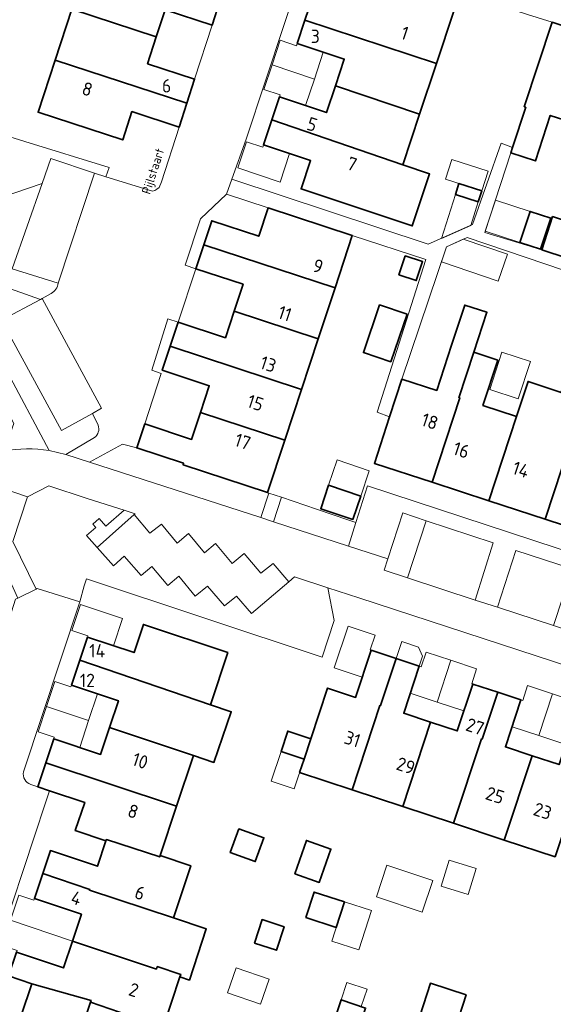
# Model space of a CAD drawing. Header units: metres. Extents: x 149984 to 156489, y 469398 to 478068.
# Tile 264 of 656: x 153396 to 153450, y 472617 to 472717. Entities that reach past the tile are written whole.
import ezdxf
from ezdxf.enums import TextEntityAlignment as Align

# ---------------------------------------------------------------- set-up
doc = ezdxf.new("R2010")
doc.units = ezdxf.units.M
doc.header["$LTSCALE"] = 0.75
for name, color, linetype, lineweight in [('B-WE-GR-BEPLANTING_CULTUUR_HEESTERS-GV', 252, 'Continuous', 18), ('B-WE-OG-BEBOUWING-GV', 6, 'Continuous', 35), ('B-WE-OG-BEBOUWING-T18', 1, 'Continuous', 18), ('B-WE-OG-BEBOUWING_LUIFEL-GV', 6, 'Continuous', 18), ('B-WE-OG-BEBOUWING_OVERBOUWING-GV', 6, 'Continuous', 18), ('B-WE-OG-TERREIN_BEGROEID-GV', 252, 'Continuous', 18), ('B-WE-OG-TERREIN_ERF-GV', 252, 'Continuous', 18), ('B-WE-OG-TOPOGRAFIE-T18', 7, 'Continuous', 18), ('B-WE-VH-OPENVERHARDING_BETONSTRAATSTEEN-GV', 252, 'Continuous', 18), ('B-WE-VH-OPENVERHARDING_STRAATBAKSTEEN-GV', 252, 'Continuous', 18), ('B-WE-VH-OPENVERHARDING_TEGEL-GV', 252, 'Continuous', 18)]:
    doc.layers.add(name, color=color, linetype=linetype, lineweight=lineweight)
doc.styles.add('NLCS-ISO-M500-T18', font='NLCS-ISO.ttf', dxfattribs={"height": 0.9})
doc.styles.add('NLCS-ISO-M750-T18', font='NLCS-ISO.ttf', dxfattribs={"height": 1.35})

msp = doc.modelspace()

# ---------------------------------------------------------------- linework, layer by layer
at = {"layer": 'B-WE-GR-BEPLANTING_CULTUUR_HEESTERS-GV', "flags": 128}
for points in [[(153398.428, 472700.126), (153399.316, 472702.661), (153403.738, 472701.169), (153404.863, 472700.822), (153405.217, 472701.76), (153396.692, 472704.391), (153388.991, 472706.768), (153387.919, 472703.55), (153385.948, 472697.91), (153386.874, 472696.2)], [(153420.491, 472666.428), (153421.318, 472668.91), (153421.193, 472668.952), (153412.663, 472671.758), (153412.713, 472671.91), (153407.992, 472673.463), (153406.539, 472673.857), (153403.217, 472672.023)], [(153427.275, 472659.33), (153423.887, 472660.445), (153423.32, 472659.944), (153419.551, 472656.753), (153418.045, 472658.499), (153416.842, 472657.539), (153415.128, 472659.514), (153413.89, 472658.518), (153412.241, 472660.506), (153411.134, 472659.594), (153409.512, 472661.507), (153408.423, 472660.588), (153406.72, 472662.528), (153405.626, 472661.557), (153403.979, 472663.425), (153402.918, 472664.624), (153403.846, 472665.446), (153403.547, 472665.783), (153404.182, 472666.346), (153404.878, 472665.56), (153406.702, 472667.174), (153402.982, 472668.358), (153399.112, 472669.64), (153396.976, 472668.536), (153395.472, 472664.004), (153397.852, 472659.224), (153397.934, 472659.262), (153402.241, 472657.927), (153402.674, 472659.543), (153402.911, 472660.256), (153426.686, 472652.336), (153427.911, 472656.033)], [(153430.091, 472665.935), (153429.385, 472666.175), (153426.112, 472667.284), (153422.591, 472668.478), (153421.769, 472666.014), (153429.337, 472663.562)], [(153435.297, 472660.349), (153437.193, 472666.114), (153434.818, 472666.895), (153433.335, 472662.278), (153432.964, 472661.124)]]:
    msp.add_lwpolyline(points, close=True, dxfattribs=at)
for points in [[(153403.508, 472676.927), (153400.406, 472675.211), (153394.343, 472686.366), (153398.272, 472688.448), (153390.571, 472691.169), (153390.184, 472690.028), (153399.158, 472673.213), (153400.825, 472672.793), (153403.711, 472674.51)], [(153404.098, 472675.747), (153403.508, 472676.927)]]:
    msp.add_lwpolyline(points, dxfattribs=at)
at = {"layer": 'B-WE-GR-BEPLANTING_CULTUUR_HEESTERS-GV'}
msp.add_lwpolyline([(153403.711, 472674.51, 0.330418), (153404.098, 472675.747)], format="xyb", dxfattribs=at)
at = {"layer": 'B-WE-OG-BEBOUWING-GV', "flags": 128}
for points in [[(153415.594, 472716.128), (153416.377, 472718.543), (153403.1, 472722.872), (153401.426, 472717.739), (153409.955, 472714.946), (153410.838, 472717.669)], [(153424.961, 472716.639), (153438.22, 472712.244), (153439.984, 472717.545), (153431.473, 472720.377), (153430.526, 472717.531), (153425.782, 472719.109)], [(153413.036, 472708.24), (153413.828, 472710.684), (153409.072, 472712.225), (153409.955, 472714.946), (153401.426, 472717.739), (153399.751, 472712.604)], [(153424.961, 472716.639), (153424.173, 472714.27), (153428.922, 472712.692), (153428.022, 472709.985), (153436.522, 472707.142), (153438.22, 472712.244)], [(153455.852, 472714.468), (153449.886, 472716.406), (153447.075, 472707.89), (153447.227, 472707.841), (153445.914, 472703.787), (153445.733, 472703.227), (153448.215, 472702.423), (153449.704, 472707.017), (153453.081, 472705.922)], [(153399.751, 472712.604), (153398.03, 472707.329), (153406.576, 472704.541), (153407.506, 472707.393), (153412.259, 472705.843), (153413.036, 472708.24)], [(153428.022, 472709.985), (153427.129, 472707.3), (153422.385, 472708.877), (153421.612, 472706.552), (153434.82, 472702.031), (153436.522, 472707.142)], [(153434.82, 472702.031), (153421.612, 472706.552), (153420.776, 472704.038), (153425.52, 472702.46), (153424.57, 472699.604), (153435.787, 472695.871), (153437.528, 472701.104)], [(153442.802, 472699.418), (153440.495, 472700.155), (153440.137, 472699.033), (153442.444, 472698.296)], [(153427.991, 472689.6), (153429.73, 472694.882), (153421.239, 472697.677), (153420.298, 472694.818), (153415.549, 472696.381), (153414.751, 472693.96)], [(153446.639, 472694.202), (153448.727, 472693.518), (153449.752, 472696.648), (153447.664, 472697.332)], [(153451.426, 472692.619), (153452.502, 472695.986), (153449.936, 472696.805), (153448.86, 472693.438)], [(153427.991, 472689.6), (153414.751, 472693.96), (153413.952, 472691.538), (153418.71, 472689.97), (153417.82, 472687.27), (153426.304, 472684.477)], [(153435.058, 472692.837), (153434.431, 472690.934), (153436.193, 472690.353), (153436.82, 472692.256)], [(153433.635, 472682.139), (153435.262, 472686.957), (153432.486, 472687.895), (153430.859, 472683.076)], [(153434.743, 472680.411), (153433.491, 472676.585), (153431.96, 472671.905), (153437.802, 472669.993), (153440.588, 472678.499), (153440.493, 472678.53), (153441.991, 472683.111), (153443.31, 472687.146), (153441.077, 472687.877), (153439.757, 472683.841), (153438.259, 472679.261)], [(153412.158, 472686.143), (153411.361, 472683.722), (153424.619, 472679.357), (153426.304, 472684.477), (153417.82, 472687.27), (153416.93, 472684.57)], [(153414.411, 472677.033), (153422.93, 472674.228), (153424.619, 472679.357), (153411.361, 472683.722), (153410.563, 472681.3), (153415.302, 472679.739)], [(153443.507, 472668.126), (153446.304, 472676.64), (153442.919, 472677.747), (153444.414, 472682.318), (153441.991, 472683.111), (153440.493, 472678.53), (153440.588, 472678.499), (153437.802, 472669.993)], [(153446.304, 472676.64), (153443.507, 472668.126), (153449.208, 472666.26), (153453.494, 472679.354), (153451.165, 472680.115), (153450.821, 472679.062), (153447.462, 472680.165)], [(153449.208, 472666.26), (153455.053, 472664.347), (153457.837, 472672.853), (153454.321, 472674.003), (153455.822, 472678.593), (153453.494, 472679.354)], [(153422.93, 472674.228), (153414.411, 472677.033), (153413.519, 472674.326), (153408.79, 472675.884), (153407.992, 472673.463), (153412.713, 472671.91), (153412.663, 472671.758), (153421.193, 472668.952)], [(153429.789, 472666.233), (153430.585, 472668.601), (153427.338, 472669.692), (153426.543, 472667.323)], [(153415.419, 472647.552), (153417.173, 472652.818), (153408.661, 472655.653), (153407.72, 472652.817), (153403.024, 472654.382), (153402.243, 472652.038)], [(153432.526, 472647.478), (153432.584, 472647.469), (153434.152, 472652.206), (153431.637, 472653.038), (153430.066, 472648.292), (153427.238, 472649.228), (153425.545, 472644.115), (153424.866, 472642.065), (153424.422, 472640.723), (153429.71, 472638.972)], [(153402.243, 472652.038), (153401.406, 472649.526), (153406.14, 472647.949), (153405.239, 472645.246), (153413.71, 472642.423), (153415.775, 472641.735), (153417.513, 472646.839), (153415.419, 472647.552)], [(153434.835, 472637.276), (153437.626, 472645.801), (153434.92, 472646.696), (153436.487, 472651.433), (153434.152, 472652.206), (153432.584, 472647.469), (153432.526, 472647.478), (153429.71, 472638.972)], [(153437.626, 472645.801), (153434.835, 472637.276), (153439.935, 472635.587), (153442.755, 472644.104), (153442.847, 472644.074), (153444.411, 472648.802), (153441.895, 472649.634), (153440.331, 472644.906)], [(153442.755, 472644.104), (153439.935, 472635.587), (153445.06, 472633.89), (153447.885, 472642.399), (153445.179, 472643.293), (153446.745, 472648.03), (153444.411, 472648.802), (153442.847, 472644.074)], [(153450.195, 472632.19), (153454.586, 472645.419), (153452.866, 472645.987), (153452.15, 472646.223), (153450.591, 472641.504), (153447.885, 472642.399), (153445.06, 472633.89)], [(153398.807, 472641.693), (153412.005, 472637.307), (153413.71, 472642.423), (153405.239, 472645.246), (153404.338, 472642.542), (153399.614, 472644.116)], [(153424.866, 472642.065), (153425.545, 472644.115), (153423.22, 472644.885), (153422.541, 472642.835)], [(153410.346, 472632.326), (153412.005, 472637.307), (153398.807, 472641.693), (153397.999, 472639.269), (153399.184, 472638.874), (153402.732, 472637.691), (153401.783, 472634.846), (153404.875, 472633.814), (153404.919, 472633.947), (153410.302, 472632.193)], [(153418.288, 472635.038), (153417.42, 472632.625), (153419.946, 472631.716), (153420.814, 472634.129)], [(153403.241, 472628.919), (153403.209, 472628.824), (153411.684, 472626.03), (153413.438, 472631.296), (153410.346, 472632.326), (153410.302, 472632.193), (153404.919, 472633.947), (153404.875, 472633.814), (153404.017, 472631.244), (153399.275, 472632.828), (153398.498, 472630.503)], [(153423.93, 472630.488), (153426.396, 472629.624), (153427.575, 472632.986), (153425.109, 472633.851)], [(153409.966, 472620.872), (153410.05, 472621.123), (153412.422, 472620.333), (153412.341, 472620.089), (153413.302, 472619.772), (153415.004, 472624.935), (153411.684, 472626.03), (153403.209, 472628.824), (153403.241, 472628.919), (153398.498, 472630.503), (153397.659, 472627.991), (153402.401, 472626.406), (153401.498, 472623.703)], [(153428.953, 472627.65), (153425.88, 472628.648), (153425.048, 472626.085), (153428.121, 472625.087)], [(153419.858, 472623.501), (153422.083, 472622.775), (153422.855, 472625.143), (153420.63, 472625.868)], [(153403.383, 472617.696), (153403.322, 472617.527), (153406.234, 472616.511), (153408.908, 472615.578), (153410.637, 472614.975), (153412.341, 472620.089), (153412.422, 472620.333), (153410.05, 472621.123), (153409.966, 472620.872), (153401.498, 472623.703), (153400.594, 472621), (153395.852, 472622.585), (153395.047, 472620.177), (153397.388, 472619.394)], [(153396.316, 472616.19), (153402.273, 472614.391), (153403.322, 472617.527), (153403.383, 472617.696), (153397.388, 472619.394)], [(153441.224, 472618.285), (153437.61, 472619.445), (153435.44, 472612.686), (153436.798, 472612.25), (153439.048, 472611.507)], [(153402.273, 472614.391), (153401.296, 472611.471), (153404.225, 472610.505), (153406.234, 472616.511), (153403.322, 472617.527)], [(153426.334, 472610.634), (153426.217, 472610.283), (153423.498, 472602.109), (153423.743, 472602.028), (153424.003, 472600.869), (153425.987, 472600.213), (153426.886, 472600.991), (153429.162, 472600.24), (153431.971, 472608.748), (153428.66, 472609.841), (153430.218, 472614.416), (153431.078, 472616.943), (153428.595, 472617.788), (153427.757, 472615.254), (153426.24, 472610.666)]]:
    msp.add_lwpolyline(points, close=True, dxfattribs=at)
at = {"layer": 'B-WE-OG-BEBOUWING_LUIFEL-GV', "flags": 128}
for points in [[(153424.173, 472714.27), (153424.1, 472714.049), (153422.458, 472714.594), (153421.632, 472712.108), (153425.909, 472710.687), (153426.808, 472713.394)], [(153425.909, 472710.687), (153421.632, 472712.108), (153420.806, 472709.622), (153422.451, 472709.076), (153422.385, 472708.877), (153425.017, 472708.002)], [(153420.776, 472704.038), (153420.702, 472703.817), (153419.061, 472704.363), (153418.18, 472701.713), (153422.456, 472700.29), (153423.411, 472703.162)], [(153442.444, 472698.296), (153440.137, 472699.033), (153438.723, 472694.605), (153441.681, 472695.909)], [(153446.639, 472694.202), (153447.664, 472697.332), (153444.177, 472698.473), (153443.153, 472695.343)], [(153427.338, 472669.692), (153430.584, 472668.602), (153431.445, 472671.164), (153428.199, 472672.254)], [(153403.024, 472654.382), (153405.647, 472653.508), (153406.557, 472656.236), (153402.306, 472657.653), (153401.434, 472655.037), (153403.062, 472654.495)], [(153431.637, 472653.038), (153431.528, 472653.074), (153432.025, 472654.574), (153429.306, 472655.474), (153427.91, 472651.258), (153430.738, 472650.322)], [(153434.152, 472652.206), (153436.487, 472651.433), (153436.822, 472652.445), (153436.422, 472653.353), (153434.719, 472653.918)], [(153439.689, 472652.039), (153437.192, 472652.865), (153436.695, 472651.364), (153436.487, 472651.433), (153435.589, 472648.718), (153438.295, 472647.823)], [(153439.689, 472652.039), (153438.295, 472647.823), (153441, 472646.928), (153441.895, 472649.633), (153441.779, 472649.671), (153442.279, 472651.182)], [(153401.406, 472649.526), (153401.344, 472649.341), (153399.717, 472649.883), (153398.879, 472647.365), (153403.129, 472645.949), (153404.03, 472648.652)], [(153449.95, 472648.646), (153447.423, 472649.482), (153446.924, 472647.971), (153446.745, 472648.03), (153445.85, 472645.324), (153448.556, 472644.43)], [(153449.95, 472648.646), (153448.556, 472644.43), (153451.262, 472643.535), (153452.15, 472646.223), (153452.043, 472646.258), (153452.548, 472647.788)], [(153403.129, 472645.949), (153398.879, 472647.365), (153398.026, 472644.805), (153399.662, 472644.26), (153399.614, 472644.116), (153402.228, 472643.245)], [(153424.866, 472642.065), (153422.541, 472642.835), (153421.55, 472639.84), (153423.875, 472639.07)], [(153397.659, 472627.991), (153397.604, 472627.825), (153396.085, 472628.333), (153395.237, 472625.794), (153399.424, 472624.396), (153401.498, 472623.703), (153402.401, 472626.406)], [(153428.953, 472627.65), (153427.671, 472623.703), (153430.379, 472622.823), (153431.661, 472626.77)], [(153395.237, 472625.794), (153394.39, 472623.26), (153395.908, 472622.753), (153395.852, 472622.585), (153400.594, 472621), (153401.498, 472623.703), (153399.424, 472624.396)], [(153428.595, 472617.788), (153430.637, 472617.093), (153431.23, 472618.833), (153429.187, 472619.528)]]:
    msp.add_lwpolyline(points, close=True, dxfattribs=at)
at = {"layer": 'B-WE-OG-BEBOUWING_OVERBOUWING-GV', "flags": 128}
for points in [[(153439.132, 472700.59), (153442.802, 472699.418), (153443.435, 472701.4), (153439.765, 472702.572)], [(153438.74, 472692.227), (153444.461, 472690.292), (153445.379, 472693.007), (153440.919, 472694.516), (153439.254, 472693.747)], [(153447.7, 472682.193), (153444.838, 472683.129), (153443.6, 472679.342), (153446.462, 472678.406)], [(153436.787, 472626.62), (153437.856, 472629.817), (153433.229, 472631.365), (153432.16, 472628.168)], [(153438.693, 472629.246), (153441.433, 472628.402), (153442.239, 472631.023), (153439.5, 472631.867)], [(153420.486, 472617.328), (153421.35, 472619.869), (153418.011, 472621.005), (153417.147, 472618.464)]]:
    msp.add_lwpolyline(points, close=True, dxfattribs=at)
at = {"layer": 'B-WE-OG-TERREIN_BEGROEID-GV', "flags": 128}
msp.add_lwpolyline([(153395.414, 472691.525), (153398.428, 472700.126), (153386.874, 472696.2), (153388.103, 472693.933)], close=True, dxfattribs=at)
at = {"layer": 'B-WE-OG-TERREIN_ERF-GV', "flags": 128}
for points in [[(153417.585, 472700.577), (153437.383, 472694.015), (153441.873, 472695.993), (153444.76, 472704.225), (153445.914, 472703.787), (153447.227, 472707.841), (153447.075, 472707.89), (153449.886, 472716.406), (153447.425, 472717.206), (153425.558, 472724.314), (153424.78, 472722.01), (153419.04, 472704.62)], [(153436.522, 472707.142), (153434.82, 472702.031), (153437.528, 472701.104), (153435.787, 472695.871), (153424.57, 472699.604), (153425.52, 472702.46), (153420.776, 472704.038), (153421.612, 472706.552), (153422.385, 472708.877), (153427.129, 472707.3), (153428.022, 472709.985), (153428.922, 472712.692), (153424.173, 472714.27), (153424.961, 472716.639), (153425.782, 472719.109), (153430.526, 472717.531), (153431.473, 472720.377), (153439.984, 472717.545), (153438.22, 472712.244)], [(153415.594, 472716.128), (153410.838, 472717.669), (153409.955, 472714.946), (153409.072, 472712.225), (153413.828, 472710.684)], [(153442.802, 472699.418), (153442.444, 472698.296), (153440.137, 472699.033), (153440.495, 472700.155)], [(153421.239, 472697.677), (153417.038, 472699.058), (153414.42, 472696.57), (153412.877, 472691.892), (153413.952, 472691.538), (153414.751, 472693.96), (153415.549, 472696.381), (153420.298, 472694.818)], [(153446.639, 472694.202), (153447.664, 472697.332), (153449.752, 472696.648), (153448.727, 472693.518)], [(153435.058, 472692.837), (153436.82, 472692.256), (153436.193, 472690.353), (153434.431, 472690.934)], [(153413.952, 472691.538), (153412.158, 472686.143), (153416.93, 472684.57), (153417.82, 472687.27), (153418.71, 472689.97)], [(153433.635, 472682.139), (153430.859, 472683.076), (153432.486, 472687.895), (153435.262, 472686.957)], [(153411.361, 472683.722), (153412.158, 472686.143), (153411.126, 472686.483), (153409.5, 472681.31), (153410.458, 472680.98), (153408.79, 472675.884), (153413.519, 472674.326), (153414.411, 472677.033), (153415.302, 472679.739), (153410.563, 472681.3)], [(153429.789, 472666.233), (153426.543, 472667.323), (153427.338, 472669.692), (153430.585, 472668.601)], [(153399.184, 472638.874), (153399.178, 472638.856), (153398.777, 472637.649), (153393.19, 472620.82), (153395.047, 472620.177), (153395.852, 472622.585), (153400.594, 472621), (153401.498, 472623.703), (153402.401, 472626.406), (153397.659, 472627.991), (153398.498, 472630.503), (153399.275, 472632.828), (153404.017, 472631.244), (153404.875, 472633.814), (153401.783, 472634.846), (153402.732, 472637.691)], [(153418.288, 472635.038), (153420.814, 472634.129), (153419.946, 472631.716), (153417.42, 472632.625)], [(153423.93, 472630.488), (153425.109, 472633.851), (153427.575, 472632.986), (153426.396, 472629.624)], [(153428.953, 472627.65), (153428.121, 472625.087), (153425.048, 472626.085), (153425.88, 472628.648)], [(153419.858, 472623.501), (153420.63, 472625.868), (153422.855, 472625.143), (153422.083, 472622.775)]]:
    msp.add_lwpolyline(points, close=True, dxfattribs=at)
for points in [[(153388.991, 472706.768), (153396.692, 472704.391), (153405.217, 472701.76), (153404.863, 472700.822), (153409.57, 472699.37), (153409.8, 472699.43), (153410.02, 472699.56), (153410.25, 472699.75), (153410.47, 472700.3), (153412.259, 472705.843), (153407.506, 472707.393), (153406.576, 472704.541), (153398.03, 472707.329), (153399.751, 472712.604), (153401.426, 472717.739)], [(153447.425, 472717.206), (153449.886, 472716.406), (153455.852, 472714.468)], [(153453.081, 472705.922), (153449.704, 472707.017), (153448.215, 472702.423), (153445.733, 472703.227), (153443.103, 472695.191), (153448.86, 472693.438), (153449.936, 472696.805), (153452.502, 472695.986)], [(153455.053, 472664.347), (153449.208, 472666.26), (153443.507, 472668.126), (153437.802, 472669.993), (153431.96, 472671.905), (153433.491, 472676.585), (153432.251, 472677.069), (153437.169, 472692.464), (153429.73, 472694.882), (153427.991, 472689.6), (153426.304, 472684.477), (153424.619, 472679.357), (153422.93, 472674.228), (153421.193, 472668.952), (153421.318, 472668.91), (153422.591, 472668.478), (153426.112, 472667.284), (153429.385, 472666.175), (153430.091, 472665.935), (153431.264, 472669.628), (153455.212, 472661.752)], [(153457.002, 472689.364), (153441.338, 472694.71), (153439.254, 472693.747), (153434.743, 472680.411), (153438.259, 472679.261), (153439.757, 472683.841), (153441.077, 472687.877), (153443.31, 472687.146), (153441.991, 472683.111), (153444.414, 472682.318), (153442.919, 472677.747), (153446.304, 472676.64), (153447.462, 472680.165), (153450.821, 472679.062)], [(153471.529, 472644.867), (153430.387, 472658.33), (153427.275, 472659.33), (153427.911, 472656.033), (153426.686, 472652.336), (153402.911, 472660.256), (153402.674, 472659.543), (153402.241, 472657.927), (153396.558, 472640.772)], [(153397.283, 472639.514), (153397.999, 472639.269), (153398.807, 472641.693), (153399.614, 472644.116), (153404.338, 472642.542), (153405.239, 472645.246), (153406.14, 472647.949), (153401.406, 472649.526), (153402.243, 472652.038), (153403.024, 472654.382), (153407.72, 472652.817), (153408.661, 472655.653), (153417.173, 472652.818), (153415.419, 472647.552), (153417.513, 472646.839), (153415.775, 472641.735), (153413.71, 472642.423), (153412.005, 472637.307), (153410.346, 472632.326), (153413.438, 472631.296), (153411.684, 472626.03), (153415.004, 472624.935), (153413.302, 472619.772), (153412.341, 472620.089), (153410.637, 472614.975)], [(153450.195, 472632.19), (153445.06, 472633.89), (153439.935, 472635.587), (153434.835, 472637.276), (153429.71, 472638.972), (153424.422, 472640.723), (153424.866, 472642.065), (153422.541, 472642.835), (153423.22, 472644.885), (153425.545, 472644.115), (153427.238, 472649.228), (153430.066, 472648.292), (153431.637, 472653.038), (153434.152, 472652.206), (153436.487, 472651.433), (153434.92, 472646.696), (153437.626, 472645.801), (153440.331, 472644.906), (153441.895, 472649.634), (153444.411, 472648.802), (153446.745, 472648.03), (153445.179, 472643.293), (153447.885, 472642.399), (153450.591, 472641.504)], [(153435.44, 472612.686), (153437.61, 472619.445), (153441.224, 472618.285), (153439.048, 472611.507)], [(153427.757, 472615.254), (153428.595, 472617.788), (153431.078, 472616.943)]]:
    msp.add_lwpolyline(points, dxfattribs=at)
at = {"layer": 'B-WE-OG-TERREIN_ERF-GV'}
msp.add_lwpolyline([(153396.558, 472640.772, 0.378864), (153397.283, 472639.514)], format="xyb", dxfattribs=at)
at = {"layer": 'B-WE-VH-OPENVERHARDING_BETONSTRAATSTEEN-GV', "flags": 128}
for points in [[(153400.06, 472690.092), (153403.738, 472701.169), (153399.316, 472702.661), (153398.428, 472700.126), (153395.414, 472691.525)], [(153398.272, 472688.448), (153394.343, 472686.366), (153400.406, 472675.211), (153403.508, 472676.927), (153404.419, 472677.469), (153398.443, 472688.54)], [(153395.974, 472658.305), (153397.852, 472659.224), (153395.472, 472664.004), (153396.976, 472668.536), (153394.303, 472669.427), (153390.016, 472667.285), (153389.266, 472664.98), (153393.561, 472663.592)], [(153407.732, 472666.746), (153403.979, 472663.425), (153405.626, 472661.557), (153406.72, 472662.528), (153408.423, 472660.588), (153409.512, 472661.507), (153411.134, 472659.594), (153412.241, 472660.506), (153413.89, 472658.518), (153415.128, 472659.514), (153416.842, 472657.539), (153418.045, 472658.499), (153419.551, 472656.753), (153423.32, 472659.944), (153421.736, 472661.802), (153420.521, 472660.81), (153418.824, 472662.794), (153417.599, 472661.8), (153415.943, 472663.827), (153414.806, 472662.873), (153413.212, 472664.817), (153412.075, 472663.867), (153410.468, 472665.777), (153409.318, 472664.859)], [(153437.193, 472666.114), (153435.297, 472660.349), (153442.116, 472658.085), (153443.962, 472663.888)], [(153450.025, 472655.528), (153451.913, 472661.247), (153446.222, 472663.126), (153444.371, 472657.393)]]:
    msp.add_lwpolyline(points, close=True, dxfattribs=at)
for points in [[(153400.06, 472690.092), (153395.414, 472691.525), (153388.103, 472693.933), (153386.874, 472696.2), (153385.948, 472697.91), (153383.969, 472701.562), (153382.334, 472700.584), (153384.163, 472697.179), (153385.22, 472695.212), (153389.075, 472688.035), (153389.937, 472686.43), (153395.578, 472675.929), (153394.944, 472674.144), (153394.59, 472673.149)], [(153399.158, 472673.213), (153390.184, 472690.028), (153390.571, 472691.169), (153398.272, 472688.448), (153398.443, 472688.54), (153399.361, 472689.036)]]:
    msp.add_lwpolyline(points, dxfattribs=at)
at = {"layer": 'B-WE-VH-OPENVERHARDING_BETONSTRAATSTEEN-GV'}
for points in [[(153399.361, 472689.036, 0.222732), (153400.06, 472690.092)], [(153394.59, 472673.149, -0.077055), (153399.158, 472673.213)]]:
    msp.add_lwpolyline(points, format="xyb", dxfattribs=at)
at = {"layer": 'B-WE-VH-OPENVERHARDING_STRAATBAKSTEEN-GV', "flags": 128}
for points in [[(153403.711, 472674.51), (153400.825, 472672.793), (153403.217, 472672.023), (153406.539, 472673.857), (153407.992, 472673.463), (153408.79, 472675.884), (153410.458, 472680.98), (153409.5, 472681.31), (153411.126, 472686.483), (153412.158, 472686.143), (153413.952, 472691.538), (153412.877, 472691.892), (153414.42, 472696.57), (153417.038, 472699.058), (153417.585, 472700.577), (153419.04, 472704.62), (153424.78, 472722.01)], [(153416.377, 472718.543), (153415.594, 472716.128), (153413.828, 472710.684), (153413.036, 472708.24), (153412.259, 472705.843), (153410.47, 472700.3), (153410.25, 472699.75), (153410.02, 472699.56), (153409.8, 472699.43), (153409.57, 472699.37), (153404.863, 472700.822), (153403.738, 472701.169), (153400.06, 472690.092)], [(153399.361, 472689.036), (153398.443, 472688.54), (153404.419, 472677.469), (153403.508, 472676.927), (153404.098, 472675.747)], [(153463.265, 472651.282), (153457.319, 472653.173), (153455.853, 472653.639), (153452.624, 472654.671), (153450.025, 472655.528), (153444.371, 472657.393), (153442.116, 472658.085), (153435.297, 472660.349), (153432.964, 472661.124), (153433.335, 472662.278), (153429.337, 472663.562), (153421.769, 472666.014), (153420.491, 472666.428), (153403.217, 472672.023), (153400.825, 472672.793), (153399.158, 472673.213)], [(153394.303, 472669.427), (153396.976, 472668.536), (153399.112, 472669.64), (153402.982, 472668.358), (153406.702, 472667.174), (153407.817, 472666.819), (153407.732, 472666.746), (153409.318, 472664.859), (153410.468, 472665.777), (153412.075, 472663.867), (153413.212, 472664.817), (153414.806, 472662.873), (153415.943, 472663.827), (153417.599, 472661.8), (153418.824, 472662.794), (153420.521, 472660.81), (153421.736, 472661.802), (153423.32, 472659.944), (153423.887, 472660.445), (153427.275, 472659.33), (153430.387, 472658.33), (153471.529, 472644.867)], [(153396.558, 472640.772), (153402.241, 472657.927), (153397.934, 472659.262), (153397.852, 472659.224), (153395.974, 472658.305), (153395.749, 472658.187), (153394.971, 472655.741), (153393.642, 472655.039), (153392.23, 472655.475), (153389.51, 472656.394), (153387.06, 472655.182), (153384.971, 472648.869), (153386.294, 472646.47), (153390.846, 472644.962), (153391.947, 472644.598)], [(153396.316, 472616.19), (153397.388, 472619.394), (153395.047, 472620.177), (153393.19, 472620.82), (153398.777, 472637.649), (153399.178, 472638.856), (153399.184, 472638.874), (153397.999, 472639.269), (153397.283, 472639.514)]]:
    msp.add_lwpolyline(points, dxfattribs=at)
at = {"layer": 'B-WE-VH-OPENVERHARDING_STRAATBAKSTEEN-GV'}
for points in [[(153400.06, 472690.092, -0.222732), (153399.361, 472689.036)], [(153404.098, 472675.747, -0.330418), (153403.711, 472674.51)], [(153399.158, 472673.213, 0.077055), (153394.59, 472673.149)], [(153397.283, 472639.514, -0.378864), (153396.558, 472640.772)]]:
    msp.add_lwpolyline(points, format="xyb", dxfattribs=at)
at = {"layer": 'B-WE-VH-OPENVERHARDING_STRAATBAKSTEEN-GV', "flags": 128}
msp.add_lwpolyline([(153455.212, 472661.752), (153431.264, 472669.628), (153430.091, 472665.935), (153429.337, 472663.562), (153433.335, 472662.278), (153434.818, 472666.895), (153437.193, 472666.114), (153443.962, 472663.888), (153442.116, 472658.085), (153444.371, 472657.393), (153446.222, 472663.126), (153451.913, 472661.247), (153454.495, 472660.394), (153452.624, 472654.671), (153455.853, 472653.639), (153455.091, 472655.484), (153457, 472661.164)], close=True, dxfattribs=at)
at = {"layer": 'B-WE-VH-OPENVERHARDING_TEGEL-GV', "flags": 128}
for points in [[(153445.914, 472703.787), (153444.76, 472704.225), (153441.873, 472695.993), (153437.383, 472694.015), (153417.585, 472700.577), (153417.038, 472699.058), (153421.239, 472697.677), (153429.73, 472694.882), (153437.169, 472692.464), (153432.251, 472677.069), (153433.491, 472676.585), (153434.743, 472680.411), (153439.254, 472693.747), (153441.338, 472694.71), (153457.002, 472689.364), (153459.942, 472688.99), (153460.204, 472689.778), (153457.63, 472690.601), (153457.662, 472690.702), (153451.426, 472692.619), (153448.86, 472693.438), (153443.103, 472695.191), (153445.733, 472703.227)], [(153420.491, 472666.428), (153421.769, 472666.014), (153422.591, 472668.478), (153421.318, 472668.91)], [(153407.732, 472666.746), (153407.817, 472666.819), (153406.702, 472667.174), (153404.878, 472665.56), (153404.182, 472666.346), (153403.547, 472665.783), (153403.846, 472665.446), (153402.918, 472664.624), (153403.979, 472663.425)]]:
    msp.add_lwpolyline(points, close=True, dxfattribs=at)

# ---------------------------------------------------------------- texts
at = {"layer": 'B-WE-OG-BEBOUWING-T18', "style": 'NLCS-ISO-M750-T18'}
for s, p in [('3', (153426, 472715)), ('6', (153411, 472710)), ('14', (153404, 472653)), ('12', (153403, 472650))]:
    msp.add_text(s, height=1.35, dxfattribs=at).set_placement(p, align=Align.MIDDLE)
for s, rotation, p in [('1', 341.6, (153435.029, 472715.323)), ('8', 342, (153403.002, 472709.673)), ('5', 341.7, (153425.68, 472706.109)), ('7', 341.6, (153429.703, 472702.112)), ('9', 341.8, (153426.278, 472691.807)), ('11', 341.8, (153422.931, 472687.023)), ('13', 341.8, (153421.251, 472681.918)), ('15', 341.8, (153419.965, 472678.012)), ('18', 341.9, (153437.556, 472676.145)), ('17', 341.8, (153418.679, 472674.106)), ('16', 341.9, (153440.734, 472673.242)), ('14', 341.9, (153446.745, 472671.275)), ('27', 341.7, (153442.122, 472645.346)), ('31', 341.7, (153429.748, 472644.083)), ('10', 341.6, (153408.336, 472641.888)), ('29', 341.7, (153435.13, 472641.392)), ('25', 341.7, (153444.136, 472638.41)), ('8', 341.6, (153407.618, 472636.794)), ('23', 341.7, (153448.94, 472636.819)), ('6', 341.6, (153408.311, 472628.562)), ('4', 341.6, (153401.891, 472628.035)), ('2', 341.6, (153407.686, 472618.772))]:
    msp.add_text(s, height=1.35, rotation=rotation, dxfattribs=at).set_placement(p, align=Align.MIDDLE)
at = {"layer": 'B-WE-OG-TOPOGRAFIE-T18', "style": 'NLCS-ISO-M500-T18'}
msp.add_text('Pijlstaart', height=0.9, rotation=72.1, dxfattribs=at).set_placement((153409.749, 472701.349), align=Align.MIDDLE)

doc.saveas('drawing.dxf')
